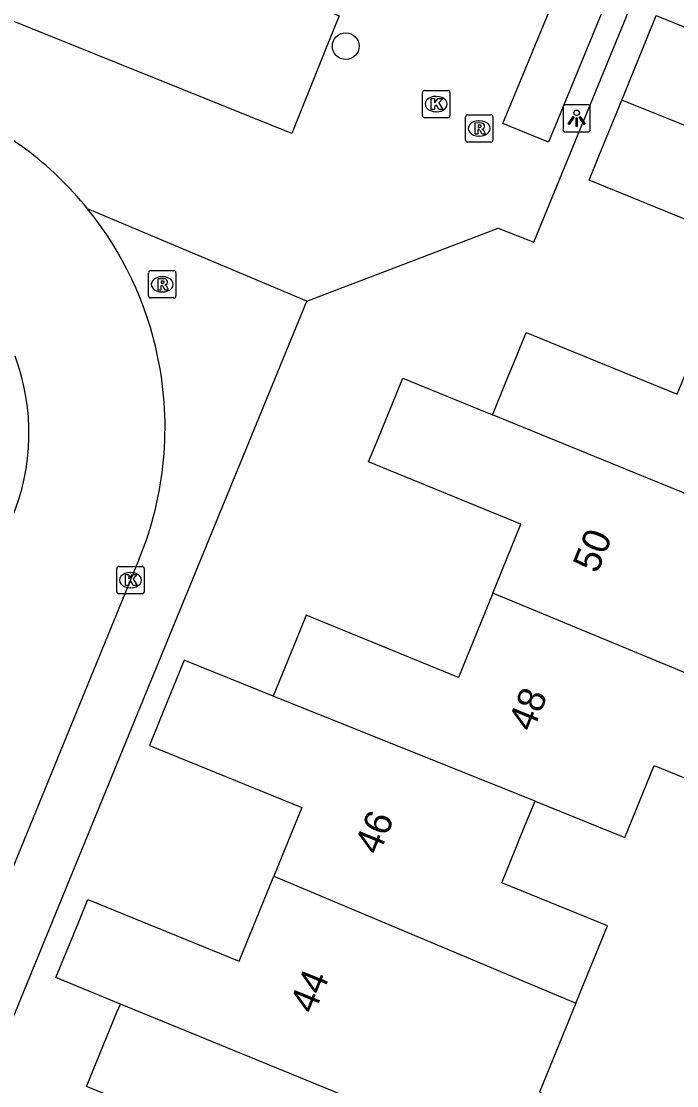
# Model space of a CAD drawing. Extents: x 157767 to 159171, y 387842 to 389425.
# Drawn here: x 158720.94 to 158744.9, y 388598.62 to 388637.54 of the extents above; entities that cross this region are included whole.
import ezdxf

# ---------------------------------------------------------------- set-up
doc = ezdxf.new("R2010")
doc.units = 0
for name, color, linetype in [('IMGEO_Boom', 7, 'Continuous'), ('IMGEO_Kolk', 7, 'Continuous'), ('IMGEO_Lichtpunt', 7, 'Continuous'), ('IMGEO_Pand', 7, 'Continuous'), ('IMGEO_Pand_nummerreeks', 7, 'Continuous'), ('IMGEO_Rijbaan_lokaal_open', 7, 'Continuous'), ('IMGEO_Rioolput', 7, 'Continuous'), ('IMGEO_Voetpad_open', 7, 'Continuous')]:
    doc.layers.add(name, color=color, linetype=linetype)

msp = doc.modelspace()

# ---------------------------------------------------------------- linework, layer by layer
at = {"layer": 'IMGEO_Boom'}
msp.add_circle((158732.799, 388636.63), 0.489, dxfattribs=at)
at = {"layer": 'IMGEO_Kolk'}
for p, q in [((158735.605, 388634.088), (158735.605, 388634.94)), ((158735.68, 388635.014), (158736.532, 388635.014)), ((158736.606, 388634.94), (158736.606, 388634.088)), ((158736.093, 388634.794), (158736.118, 388634.794)), ((158736.116, 388634.234), (158736.091, 388634.234)), ((158736.532, 388634.014), (158735.68, 388634.014)), ((158724.43, 388616.682), (158724.43, 388617.534)), ((158724.505, 388617.608), (158725.357, 388617.608)), ((158724.918, 388617.388), (158724.943, 388617.388)), ((158725.431, 388617.534), (158725.431, 388616.682)), ((158724.941, 388616.828), (158724.916, 388616.828)), ((158725.357, 388616.608), (158724.505, 388616.608))]:
    msp.add_line(p, q, dxfattribs=at)
for points in [[(158735.605, 388634.088), (158735.605, 388634.94)], [(158735.68, 388635.014), (158736.532, 388635.014)], [(158736.606, 388634.94), (158736.606, 388634.088)], [(158735.926, 388634.714), (158736.049, 388634.714), (158736.049, 388634.563), (158736.179, 388634.714), (158736.343, 388634.714), (158736.197, 388634.563), (158736.35, 388634.314), (158736.198, 388634.314), (158736.113, 388634.478), (158736.049, 388634.411), (158736.049, 388634.314), (158735.926, 388634.314), (158735.926, 388634.714)], [(158736.532, 388634.014), (158735.68, 388634.014)], [(158724.43, 388616.682), (158724.43, 388617.534)], [(158724.505, 388617.608), (158725.357, 388617.608)], [(158725.431, 388617.534), (158725.431, 388616.682)], [(158724.751, 388617.308), (158724.874, 388617.308), (158724.874, 388617.157), (158725.004, 388617.308), (158725.168, 388617.308), (158725.022, 388617.157), (158725.175, 388616.908), (158725.023, 388616.908), (158724.938, 388617.072), (158724.874, 388617.005), (158724.874, 388616.908), (158724.751, 388616.908), (158724.751, 388617.308)], [(158725.357, 388616.608), (158724.505, 388616.608)]]:
    msp.add_lwpolyline(points, dxfattribs=at)
for centre, start, end in [((158735.682, 388634.938), 91.552, 178.448), ((158735.682, 388634.938), 91.552, 178.448), ((158736.53, 388634.938), 1.552, 88.448), ((158736.53, 388634.938), 1.552, 88.448), ((158735.682, 388634.09), 181.552, 268.448), ((158735.682, 388634.09), 181.552, 268.448), ((158736.53, 388634.09), 271.552, 358.448), ((158736.53, 388634.09), 271.552, 358.448), ((158724.507, 388617.532), 91.552, 178.448), ((158724.507, 388617.532), 91.552, 178.448), ((158725.355, 388617.532), 1.552, 88.448), ((158725.355, 388617.532), 1.552, 88.448), ((158724.507, 388616.684), 181.552, 268.448), ((158724.507, 388616.684), 181.552, 268.448), ((158725.355, 388616.684), 271.552, 358.448), ((158725.355, 388616.684), 271.552, 358.448)]:
    msp.add_arc(centre, 0.0765, start, end, dxfattribs=at)
for centre, major_axis, ratio, start_param, end_param in [((158736.092, 388634.514), (-0.387, 0.002), 0.722429, 4.712389, 7.853982), ((158736.117, 388634.514), (-0.39, 0.002), 0.717154, 1.570796, 4.712389), ((158724.917, 388617.108), (-0.387, 0.002), 0.722429, 4.712389, 7.853982), ((158724.942, 388617.108), (-0.39, 0.002), 0.717154, 1.570796, 4.712389)]:
    msp.add_ellipse(centre, major_axis=major_axis, ratio=ratio, start_param=start_param, end_param=end_param, dxfattribs=at)
at = {"layer": 'IMGEO_Lichtpunt'}
for p, q in [((158740.742, 388634.395), (158740.742, 388633.588)), ((158740.742, 388634.395), (158740.742, 388633.588)), ((158741.644, 388634.49), (158740.836, 388634.49)), ((158741.644, 388634.49), (158740.836, 388634.49)), ((158741.738, 388633.588), (158741.738, 388634.395)), ((158741.738, 388633.588), (158741.738, 388634.395)), ((158740.836, 388633.494), (158741.644, 388633.494)), ((158740.836, 388633.494), (158741.644, 388633.494))]:
    msp.add_line(p, q, dxfattribs=at)
for points in [[(158741.116, 388634.059), (158741.155, 388634.031), (158740.967, 388633.769), (158740.929, 388633.796), (158741.116, 388634.059)], [(158741.218, 388634.011), (158741.265, 388634.011), (158741.265, 388633.689), (158741.218, 388633.689), (158741.218, 388634.011)], [(158741.328, 388634.031), (158741.366, 388634.058), (158741.553, 388633.796), (158741.514, 388633.768), (158741.328, 388634.031)]]:
    msp.add_lwpolyline(points, dxfattribs=at)
msp.add_circle((158741.241, 388634.193), 0.0994, dxfattribs=at)
for centre, start, end in [((158740.836, 388634.395), 90, 180), ((158740.836, 388634.395), 90, 180), ((158741.644, 388634.395), 0, 90), ((158741.644, 388634.395), 0, 90), ((158740.836, 388633.588), 180, 270), ((158740.836, 388633.588), 180, 270), ((158741.644, 388633.588), 270, 0), ((158741.644, 388633.588), 270, 360)]:
    msp.add_arc(centre, 0.0946, start, end, dxfattribs=at)
at = {"layer": 'IMGEO_Pand'}
for points in [[(158742.888, 388634.655), (158743.794, 388636.877), (158744.153, 388637.756), (158749.683, 388635.5), (158750.845, 388638.348)], [(158746.118, 388626.849), (158747.192, 388629.483), (158741.693, 388631.727), (158742.052, 388632.607), (158742.888, 388634.655)], [(158755.641, 388629.533), (158742.888, 388634.655)], [(158738.166, 388623.151), (158738.209, 388623.256), (158738.644, 388624.323), (158739.036, 388625.282), (158739.394, 388626.161), (158744.918, 388623.908), (158746.118, 388626.849)], [(158738.173, 388616.635), (158739.202, 388619.158), (158733.637, 388621.429), (158733.996, 388622.31), (158734.886, 388624.491), (158738.166, 388623.151)], [(158747.684, 388619.263), (158738.166, 388623.151)], [(158738.173, 388616.635), (158736.916, 388613.554), (158731.354, 388615.824), (158730.995, 388614.945), (158730.147, 388612.867)], [(158749.27, 388612.038), (158738.173, 388616.635)], [(158730.147, 388612.867), (158726.89, 388614.177), (158725.979, 388611.945), (158725.62, 388611.065), (158731.194, 388608.792), (158730.169, 388606.281)], [(158739.72, 388609.033), (158730.147, 388612.867)], [(158739.72, 388609.033), (158743, 388607.7), (158744.072, 388610.328), (158747.931, 388608.754), (158748.369, 388609.827), (158750.741, 388608.844), (158751.655, 388611.05), (158749.27, 388612.038)], [(158741.214, 388601.645), (158742.366, 388604.467), (158738.5, 388606.044), (158739.376, 388608.192), (158739.6, 388608.74), (158739.72, 388609.033)], [(158724.559, 388601.61), (158722.204, 388602.575), (158723.013, 388604.557), (158723.371, 388605.436), (158728.904, 388603.179), (158730.169, 388606.281)], [(158730.169, 388606.281), (158741.045, 388601.716), (158741.214, 388601.645)], [(158730.641, 388591.108), (158731.024, 388592.043), (158725.25, 388594.408), (158726.444, 388597.324), (158723.328, 388598.595), (158724.435, 388601.307), (158724.559, 388601.61)], [(158734.984, 388597.337), (158724.559, 388601.61)], [(158741.214, 388601.645), (158739.884, 388598.384), (158740.404, 388598.172), (158739.339, 388595.56), (158734.984, 388597.337)]]:
    msp.add_lwpolyline(points, dxfattribs=at)
at = {"layer": 'IMGEO_Rijbaan_lokaal_open'}
msp.add_lwpolyline([(158725.249, 388617.882), (158723.374, 388613.299), (158720.586, 388606.486)], dxfattribs=at)
for centre, radius, start, end in [((158713.503, 388622.7), 12.687, 39, 67.5713), ((158713.496, 388622.692), 12.697, 11.5681, 39.0093), ((158713.151, 388622.484), 8.066, 337.1537, 20.4184), ((158713.5, 388622.688), 12.694, 337.7539, 11.5904)]:
    msp.add_arc(centre, radius, start, end, dxfattribs=at)
at = {"layer": 'IMGEO_Rioolput'}
for p, q in [((158737.255, 388634.122), (158738.107, 388634.122)), ((158737.18, 388633.196), (158737.18, 388634.048)), ((158737.668, 388633.902), (158737.693, 388633.902)), ((158738.181, 388634.048), (158738.181, 388633.196)), ((158737.691, 388633.342), (158737.666, 388633.342)), ((158738.107, 388633.122), (158737.255, 388633.122)), ((158725.591, 388627.497), (158725.591, 388628.349)), ((158725.666, 388628.423), (158726.518, 388628.423)), ((158726.592, 388628.349), (158726.592, 388627.497)), ((158726.079, 388628.203), (158726.104, 388628.203)), ((158726.102, 388627.643), (158726.077, 388627.643)), ((158726.518, 388627.423), (158725.666, 388627.423))]:
    msp.add_line(p, q, dxfattribs=at)
for points in [[(158737.255, 388634.122), (158738.107, 388634.122)], [(158737.18, 388633.196), (158737.18, 388634.048)], [(158737.769, 388633.82), (158737.517, 388633.822), (158737.517, 388633.422)], [(158737.695, 388633.741), (158737.641, 388633.741), (158737.641, 388633.66)], [(158738.181, 388634.048), (158738.181, 388633.196)], [(158737.517, 388633.422), (158737.641, 388633.422), (158737.641, 388633.584), (158737.652, 388633.584)], [(158737.641, 388633.66), (158737.693, 388633.66)], [(158737.699, 388633.555), (158737.77, 388633.422), (158737.91, 388633.422), (158737.845, 388633.548)], [(158738.107, 388633.122), (158737.255, 388633.122)], [(158725.591, 388627.497), (158725.591, 388628.349)], [(158725.666, 388628.423), (158726.518, 388628.423)], [(158726.592, 388628.349), (158726.592, 388627.497)], [(158726.18, 388628.121), (158725.928, 388628.123), (158725.928, 388627.723)], [(158726.106, 388628.042), (158726.052, 388628.042), (158726.052, 388627.961)], [(158726.052, 388627.961), (158726.104, 388627.961)], [(158725.928, 388627.723), (158726.052, 388627.723), (158726.052, 388627.885), (158726.063, 388627.885)], [(158726.11, 388627.856), (158726.181, 388627.723), (158726.321, 388627.723), (158726.256, 388627.849)], [(158726.518, 388627.423), (158725.666, 388627.423)]]:
    msp.add_lwpolyline(points, dxfattribs=at)
for centre, radius, start, end in [((158737.257, 388634.046), 0.0765, 91.552, 178.448), ((158737.257, 388634.046), 0.0765, 91.552, 178.448), ((158738.105, 388634.046), 0.0765, 1.552, 88.448), ((158738.105, 388634.046), 0.0765, 1.552, 88.448), ((158737.701, 388633.645), 0.0964, 77.0061, 93.1865), ((158737.715, 388633.702), 0.0378, 276.6634, 79.6772), ((158737.768, 388633.71), 0.109, 350.3612, 89.416), ((158737.651, 388633.531), 0.0533, 26.0293, 88.6989), ((158737.677, 388633.849), 0.19, 274.7715, 282.9687), ((158737.766, 388633.71), 0.112, 277.5842, 350.9817), ((158737.75, 388633.495), 0.108, 29.5134, 73.7905), ((158737.257, 388633.198), 0.0765, 181.552, 268.448), ((158737.257, 388633.198), 0.0765, 181.552, 268.448), ((158738.105, 388633.198), 0.0765, 271.552, 358.448), ((158738.105, 388633.198), 0.0765, 271.552, 358.448), ((158725.668, 388628.347), 0.0765, 91.552, 178.448), ((158725.668, 388628.347), 0.0765, 91.552, 178.448), ((158726.516, 388628.347), 0.0765, 1.552, 88.448), ((158726.516, 388628.347), 0.0765, 1.552, 88.448), ((158726.088, 388628.15), 0.19, 274.7715, 282.9687), ((158726.112, 388627.946), 0.0964, 77.0061, 93.1865), ((158726.126, 388628.003), 0.0378, 276.6634, 79.6772), ((158726.179, 388628.011), 0.109, 350.3612, 89.416), ((158726.177, 388628.011), 0.112, 277.5842, 350.9817), ((158726.161, 388627.796), 0.108, 29.5134, 73.7905), ((158726.062, 388627.832), 0.0533, 26.0293, 88.6989), ((158725.668, 388627.499), 0.0765, 181.552, 268.448), ((158725.668, 388627.499), 0.0765, 181.552, 268.448), ((158726.516, 388627.499), 0.0765, 271.552, 358.448), ((158726.516, 388627.499), 0.0765, 271.552, 358.448)]:
    msp.add_arc(centre, radius, start, end, dxfattribs=at)
for centre, major_axis, ratio, start_param, end_param in [((158737.667, 388633.622), (-0.387, 0.002), 0.722429, 4.712389, 7.853982), ((158737.692, 388633.622), (-0.39, 0.002), 0.717154, 1.570796, 4.712389), ((158726.078, 388627.923), (-0.387, 0.002), 0.722429, 4.712389, 7.853982), ((158726.103, 388627.923), (-0.39, 0.002), 0.717154, 1.570796, 4.712389)]:
    msp.add_ellipse(centre, major_axis=major_axis, ratio=ratio, start_param=start_param, end_param=end_param, dxfattribs=at)
at = {"layer": 'IMGEO_Voetpad_open'}
for points in [[(158731.376, 388627.31), (158738.367, 388629.972), (158739.679, 388629.469), (158756.416, 388670.249)], [(158718.245, 388643.517), (158732.561, 388637.737), (158732.394, 388637.323), (158731.941, 388636.202), (158730.824, 388633.435), (158716.483, 388639.225)], [(158742.503, 388638.707), (158740.21, 388633.119), (158738.548, 388633.801), (158740.841, 388639.389), (158742.503, 388638.707)], [(158731.376, 388627.31), (158723.362, 388630.684)], [(158718.816, 388596.683), (158722.512, 388605.696), (158725.297, 388612.487), (158731.376, 388627.31)]]:
    msp.add_lwpolyline(points, dxfattribs=at)

# ---------------------------------------------------------------- texts
at = {"layer": 'IMGEO_Pand_nummerreeks'}
for s, rotation, p in [('50', 67.8096, (158741.994, 388617.32)), ('48', 67.8096, (158739.63, 388611.523)), ('46', 67.8038, (158734.014, 388607.022)), ('44', 67.8038, (158731.644, 388601.211))]:
    msp.add_text(s, height=1, rotation=rotation, dxfattribs=at).set_placement(p)

doc.saveas('drawing.dxf')
